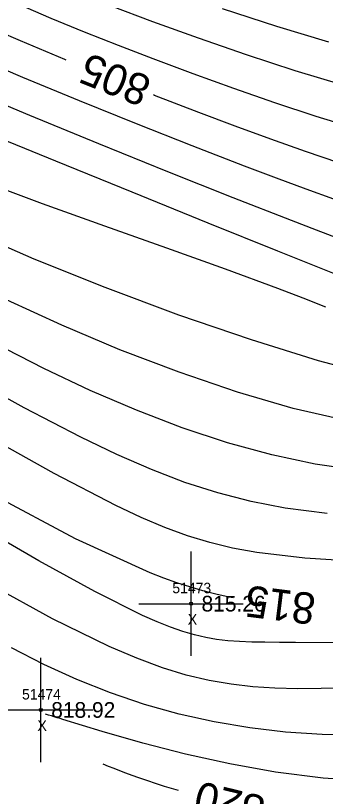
# Model space of a CAD drawing. Extents: x 1378535 to 1380697, y 997729 to 1000024.
# Drawn here: x 1379963.6 to 1379993.2, y 998552.5 to 998627.2 of the extents above; entities that cross this region are included whole.
import ezdxf

# ---------------------------------------------------------------- set-up
doc = ezdxf.new("R2010")
doc.units = 0
for name, color, linetype in [('RD_DTM_Major1', 7, 'Continuous'), ('RD_DTM_Major1_Lbl', 7, 'Continuous'), ('RD_DTM_Minor1', 7, 'Continuous'), ('RD_EX_Misc', 7, 'Continuous'), ('RD_EX_Misc_txCode', 7, 'Continuous'), ('RD_EX_TX_Misc_ELEV', 7, 'Continuous'), ('RD_SMD_Locator', 7, 'Continuous')]:
    doc.layers.add(name, color=color, linetype=linetype)

msp = doc.modelspace()

# ---------------------------------------------------------------- linework, layer by layer
at = {"layer": 'RD_DTM_Major1'}
for points in [[(1379968.401, 998622.953), (1379968.283, 998623.001), (1379964.025, 998624.785), (1379959.868, 998626.596), (1379955.869, 998628.42), (1379952.555, 998630.006), (1379949.328, 998631.6), (1379946.115, 998633.212), (1379942.842, 998634.849), (1379939.437, 998636.521), (1379935.825, 998638.235), (1379930.385, 998640.706), (1379924.548, 998643.321), (1379918.458, 998646.125), (1379912.258, 998649.163), (1379906.091, 998652.48), (1379900.102, 998656.123), (1379894.518, 998660.023), (1379889.214, 998664.167), (1379884.162, 998668.447), (1379881.287, 998671.01)], [(1379994.52, 998613.119), (1379991.313, 998614.195), (1379988.005, 998615.365), (1379984.6, 998616.616), (1379981.101, 998617.937), (1379976.878, 998619.563), (1379976.758, 998619.611)], [(1379984.414, 998571.472), (1379984.005, 998571.536), (1379982.737, 998571.823), (1379981.492, 998572.144), (1379980.256, 998572.502), (1379979.016, 998572.902), (1379977.757, 998573.347), (1379976.466, 998573.841), (1379969.293, 998577.101), (1379961.379, 998581.317), (1379953.163, 998586.076), (1379945.086, 998590.961), (1379937.588, 998595.557), (1379931.108, 998599.448), (1379928.857, 998600.742), (1379926.767, 998601.902), (1379924.762, 998602.981), (1379922.764, 998604.028), (1379920.697, 998605.095), (1379918.483, 998606.233), (1379912.891, 998609.124), (1379906.6, 998612.417), (1379900.005, 998615.923), (1379896.173, 998618.003)], [(1380011.752, 998591.426), (1380011.749, 998591.426), (1380009.715, 998591.443), (1380007.754, 998591.492), (1380005.842, 998591.584), (1380004.666, 998591.669), (1380003.473, 998591.785), (1380002.238, 998591.941), (1380000.936, 998592.144), (1379999.542, 998592.404), (1379998.029, 998592.73), (1379992.568, 998594.167), (1379986.161, 998596.155), (1379979.214, 998598.541), (1379972.136, 998601.173), (1379965.332, 998603.9), (1379959.208, 998606.568)], [(1379979.179, 998552.999), (1379977.832, 998553.397), (1379975.38, 998554.22), (1379974.739, 998554.451), (1379974.136, 998554.676), (1379973.563, 998554.896), (1379973.012, 998555.111), (1379972.477, 998555.324), (1379971.95, 998555.535)]]:
    msp.add_lwpolyline(points, dxfattribs=at)
at = {"layer": 'RD_DTM_Minor1'}
for points in [[(1379996.258, 998616.364), (1379992.351, 998617.558), (1379988.403, 998618.857), (1379984.458, 998620.231), (1379980.561, 998621.647), (1379976.756, 998623.074), (1379973.428, 998624.352), (1379970.181, 998625.634), (1379966.983, 998626.941), (1379963.803, 998628.295)], [(1379994.938, 998620.534), (1379990.323, 998621.936), (1379985.663, 998623.457), (1379981.081, 998625.037), (1379976.701, 998626.616), (1379972.645, 998628.136)], [(1379993.568, 998624.667), (1379988.576, 998626.17), (1379983.388, 998627.847)], [(1379994.04, 998609.637), (1379991.381, 998610.587), (1379988.542, 998611.637), (1379985.498, 998612.79), (1379980.487, 998614.728), (1379975.149, 998616.837), (1379969.68, 998619.047), (1379964.272, 998621.287), (1379959.123, 998623.488)], [(1379994.567, 998605.849), (1379992.387, 998606.667), (1379989.972, 998607.592), (1379984.416, 998609.762), (1379978.154, 998612.251), (1379971.541, 998614.924), (1379964.934, 998617.64), (1379958.688, 998620.261)], [(1379994.259, 998602.428), (1379988.688, 998604.649), (1379981.999, 998607.345), (1379974.727, 998610.294), (1379967.408, 998613.274), (1379960.577, 998616.063)], [(1379993.263, 998599.287), (1379991.11, 998600.152), (1379988.685, 998601.094), (1379983.683, 998602.943), (1379978.057, 998604.953), (1379972.112, 998607.059), (1379966.158, 998609.198), (1379960.501, 998611.306)], [(1379995.054, 998588.479), (1379990.153, 998589.604), (1379984.821, 998591.156), (1379979.234, 998593.053), (1379973.566, 998595.214), (1379967.991, 998597.556), (1379962.684, 998599.999)], [(1379995.61, 998583.773), (1379992.251, 998584.272), (1379988.099, 998585.149), (1379983.85, 998586.315), (1379979.522, 998587.747), (1379975.136, 998589.423), (1379970.713, 998591.321), (1379966.273, 998593.418), (1379961.442, 998595.893)], [(1379993.411, 998579.545), (1379989.396, 998580.063), (1379986.113, 998580.693), (1379982.925, 998581.507), (1379979.767, 998582.517), (1379976.573, 998583.735), (1379973.277, 998585.171), (1379969.813, 998586.836), (1379964.387, 998589.667), (1379958.619, 998592.856)], [(1379996.318, 998574.941), (1379991.252, 998575.262), (1379986.681, 998575.8), (1379984.35, 998576.223), (1379982.154, 998576.751), (1379980.015, 998577.403), (1379977.857, 998578.201), (1379975.605, 998579.162), (1379973.182, 998580.308), (1379967.264, 998583.382), (1379960.574, 998587.102)], [(1379994.982, 998567.141), (1379990.356, 998567.191), (1379988.825, 998567.198), (1379987.442, 998567.208), (1379986.177, 998567.231), (1379985.004, 998567.278), (1379983.893, 998567.36), (1379982.819, 998567.488), (1379981.771, 998567.669), (1379980.705, 998567.916), (1379979.593, 998568.24), (1379978.41, 998568.652), (1379977.129, 998569.164), (1379975.723, 998569.785), (1379971.172, 998572.061), (1379965.806, 998575.01), (1379959.939, 998578.395)], [(1379995.206, 998562.815), (1379992.839, 998562.77), (1379990.582, 998562.76), (1379988.406, 998562.809), (1379986.276, 998562.943), (1379984.198, 998563.181), (1379982.091, 998563.55), (1379979.913, 998564.072), (1379977.62, 998564.773), (1379975.168, 998565.677), (1379972.515, 998566.807), (1379967.113, 998569.46), (1379961.164, 998572.701)], [(1379996.443, 998558.297), (1379992.909, 998558.382), (1379989.401, 998558.609), (1379985.982, 998559.004), (1379982.594, 998559.577), (1379979.241, 998560.326), (1379975.928, 998561.253), (1379972.66, 998562.357), (1379969.443, 998563.638), (1379966.275, 998565.09), (1379963.192, 998566.659)], [(1379997.848, 998553.869), (1379993.011, 998554.209), (1379988.471, 998554.781), (1379984.079, 998555.562), (1379979.84, 998556.504), (1379975.761, 998557.559), (1379971.847, 998558.678), (1379968.105, 998559.813), (1379967.826, 998559.899), (1379967.547, 998559.985), (1379967.27, 998560.071), (1379966.992, 998560.157), (1379966.715, 998560.243), (1379966.438, 998560.329)]]:
    msp.add_lwpolyline(points, dxfattribs=at)
at = {"layer": 'RD_EX_Misc'}
for p, q in [((1379980.372, 998565.903), (1379980.372, 998575.903)), ((1379975.372, 998570.903), (1379985.372, 998570.903)), ((1379965.981, 998555.727), (1379965.981, 998565.727)), ((1379960.981, 998560.727), (1379970.981, 998560.727))]:
    msp.add_line(p, q, dxfattribs=at)
at = {"layer": 'RD_SMD_Locator'}
for centre in [(1379980.372, 998570.903), (1379965.981, 998560.727)]:
    msp.add_circle(centre, 0.15, dxfattribs=at)

# ---------------------------------------------------------------- texts
at = {"layer": 'RD_DTM_Major1_Lbl'}
for s, rotation, p in [('805', 158.20216, (1379976.748, 998621.207)), ('815', 172.91643, (1379992.42, 998571.846)), ('820', 166.35559, (1379987.665, 998552.368))]:
    msp.add_text(s, height=3, rotation=rotation, dxfattribs=at).set_placement(p)
at = {"layer": 'RD_EX_Misc_txCode'}
for s, p in [('51473', (1379978.577, 998571.903)), ('X', (1379980.057, 998568.903)), ('51474', (1379964.186, 998561.727)), ('X', (1379965.666, 998558.727))]:
    msp.add_text(s, height=1, dxfattribs=at).set_placement(p)
at = {"layer": 'RD_EX_TX_Misc_ELEV'}
for s, p in [('815.26', (1379981.372, 998570.153)), ('818.92', (1379966.981, 998559.977))]:
    msp.add_text(s, height=1.5, dxfattribs=at).set_placement(p)

doc.saveas('drawing.dxf')
